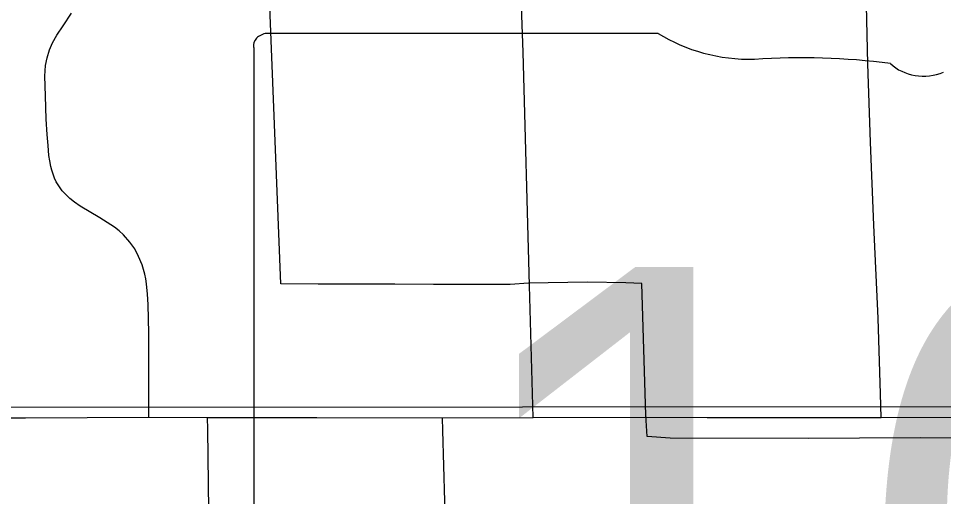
# Model space of a CAD drawing. Extents: x -6.4 to 34, y -4.2 to 22.
# Drawn here: x 6.2757 to 6.5038, y 14.4206 to 14.5385 of the extents above; entities that cross this region are included whole.
import ezdxf

# ---------------------------------------------------------------- set-up
doc = ezdxf.new("R2010")
doc.units = 0
for name, color, linetype in [('GM_X_City_Street', 7, 'Continuous'), ('GM_X_Corporation', 7, 'Continuous'), ('GM_X_Rail_Line', 7, 'Continuous'), ('GM_X_State_Route', 7, 'Continuous'), ('GM_X_State_Shield', 7, 'Continuous'), ('GM_X_Township_Road', 7, 'Continuous')]:
    doc.layers.add(name, color=color, linetype=linetype)

msp = doc.modelspace()

# ---------------------------------------------------------------- linework, layer by layer
at = {"layer": 'GM_X_City_Street'}
for points in [[(6.30779, 14.44012), (6.3078, 14.44991), (6.30781, 14.46085), (6.30765, 14.46792), (6.30749, 14.47051), (6.30725, 14.47304), (6.30707, 14.47428), (6.30682, 14.47545), (6.3065, 14.47662), (6.30614, 14.47773), (6.30528, 14.47983), (6.30435, 14.48168), (6.30313, 14.48336), (6.30159, 14.48512), (6.30053, 14.48612), (6.29935, 14.48704), (6.29577, 14.48932), (6.29089, 14.49218), (6.2895, 14.49316), (6.28832, 14.49414), (6.28734, 14.49508), (6.28649, 14.49603), (6.28561, 14.49724), (6.28501, 14.49823), (6.28457, 14.49915), (6.2842, 14.50007), (6.2839, 14.50106), (6.28368, 14.50199), (6.28341, 14.50337), (6.2832, 14.50468), (6.28296, 14.50715), (6.28275, 14.50986), (6.28251, 14.51367), (6.28233, 14.5194), (6.28219, 14.52432), (6.28236, 14.5269), (6.28272, 14.52884), (6.28334, 14.53081), (6.28408, 14.53254), (6.28513, 14.53442), (6.28667, 14.53673), (6.28877, 14.53981)], [(6.32509, 14.30951), (6.32462, 14.32859), (6.3242, 14.34683), (6.32367, 14.36459), (6.3233, 14.38304), (6.32275, 14.40718), (6.32261, 14.4171), (6.32234, 14.43708), (6.32229, 14.44009)], [(6.38507, 14.25213), (6.38478, 14.26164), (6.38388, 14.29567), (6.38271, 14.33964), (6.38179, 14.37832), (6.38078, 14.41938), (6.38035, 14.43685), (6.38027, 14.44001)]]:
    msp.add_lwpolyline(points, dxfattribs=at)
at = {"layer": 'GM_X_Corporation'}
msp.add_lwpolyline([(6.52997, 14.43491), (6.49817, 14.43501), (6.48301, 14.43493), (6.47057, 14.43486), (6.43638, 14.435), (6.43069, 14.43534), (6.4304, 14.44066), (6.42937, 14.47315), (6.42545, 14.47327), (6.41596, 14.47343), (6.40147, 14.47319), (6.39694, 14.47288), (6.38746, 14.4729), (6.37798, 14.47292), (6.3685, 14.47295), (6.35902, 14.47297), (6.34954, 14.47299), (6.3404, 14.47301), (6.33247, 14.67198)], dxfattribs=at)
at = {"layer": 'GM_X_Rail_Line'}
msp.add_lwpolyline([(5.07851, 14.44212), (6.77749, 14.44289), (7.05826, 14.1)], dxfattribs=at)
at = {"layer": 'GM_X_State_Route'}
for points in [[(6.00163, 14.44026), (6.03933, 14.44003), (6.07066, 14.43992), (6.09854, 14.43995), (6.10657, 14.43989), (6.11223, 14.43982), (6.14382, 14.4398), (6.18736, 14.43977), (6.20797, 14.43982), (6.22709, 14.43987), (6.26244, 14.43995), (6.27742, 14.43999), (6.30779, 14.44012), (6.32229, 14.44009), (6.34922, 14.44003), (6.38027, 14.44001), (6.40257, 14.44006), (6.4306, 14.44011)], [(6.4306, 14.44011), (6.44548, 14.44007), (6.48837, 14.4401), (6.53213, 14.44012), (6.54597, 14.44002)]]:
    msp.add_lwpolyline(points, dxfattribs=at)
at = {"layer": 'GM_X_State_Shield'}
for p, q in [((6.43344, 14.53483), (6.33692, 14.53483)), ((6.33368, 14.53138), (6.33368, 14.33126))]:
    msp.add_line(p, q, dxfattribs=at)
for centre, major_axis, start_param, end_param in [((6.33745, 14.53181), (0.00382, 0), 1.712693, 3.28349), ((6.45643, 14.55806), (0.03703, 0), 4.042523, 4.731795), ((6.46871, 14.42248), (0.13295, 0), 1.404758, 1.657858), ((6.49889, 14.53285), (0.01068, 0), 3.836095, 5.185415)]:
    msp.add_ellipse(centre, major_axis=major_axis, ratio=0.8, start_param=start_param, end_param=end_param, dxfattribs=at)
at = {"layer": 'GM_X_Township_Road'}
msp.add_line((6.40257, 14.44006), (6.40167, 14.47263), dxfattribs=at)
for points in [[(6.40167, 14.47263), (6.40016, 14.53018), (6.39853, 14.57328), (6.39789, 14.59225), (6.39719, 14.61026), (6.39693, 14.62133), (6.39673, 14.62461), (6.39649, 14.62754), (6.39622, 14.62996)], [(6.48837, 14.4401), (6.48819, 14.44591), (6.48762, 14.46454), (6.48662, 14.48754), (6.48576, 14.50804), (6.4851, 14.52729), (6.48461, 14.54906), (6.48346, 14.59256), (6.48277, 14.61805), (6.48259, 14.62488), (6.48244, 14.63024)]]:
    msp.add_lwpolyline(points, dxfattribs=at)

# ---------------------------------------------------------------- texts
at = {"layer": 'GM_X_State_Shield'}
msp.add_text('169', height=0.131836, dxfattribs=at).set_placement((6.38215, 14.34537))

doc.saveas('drawing.dxf')
